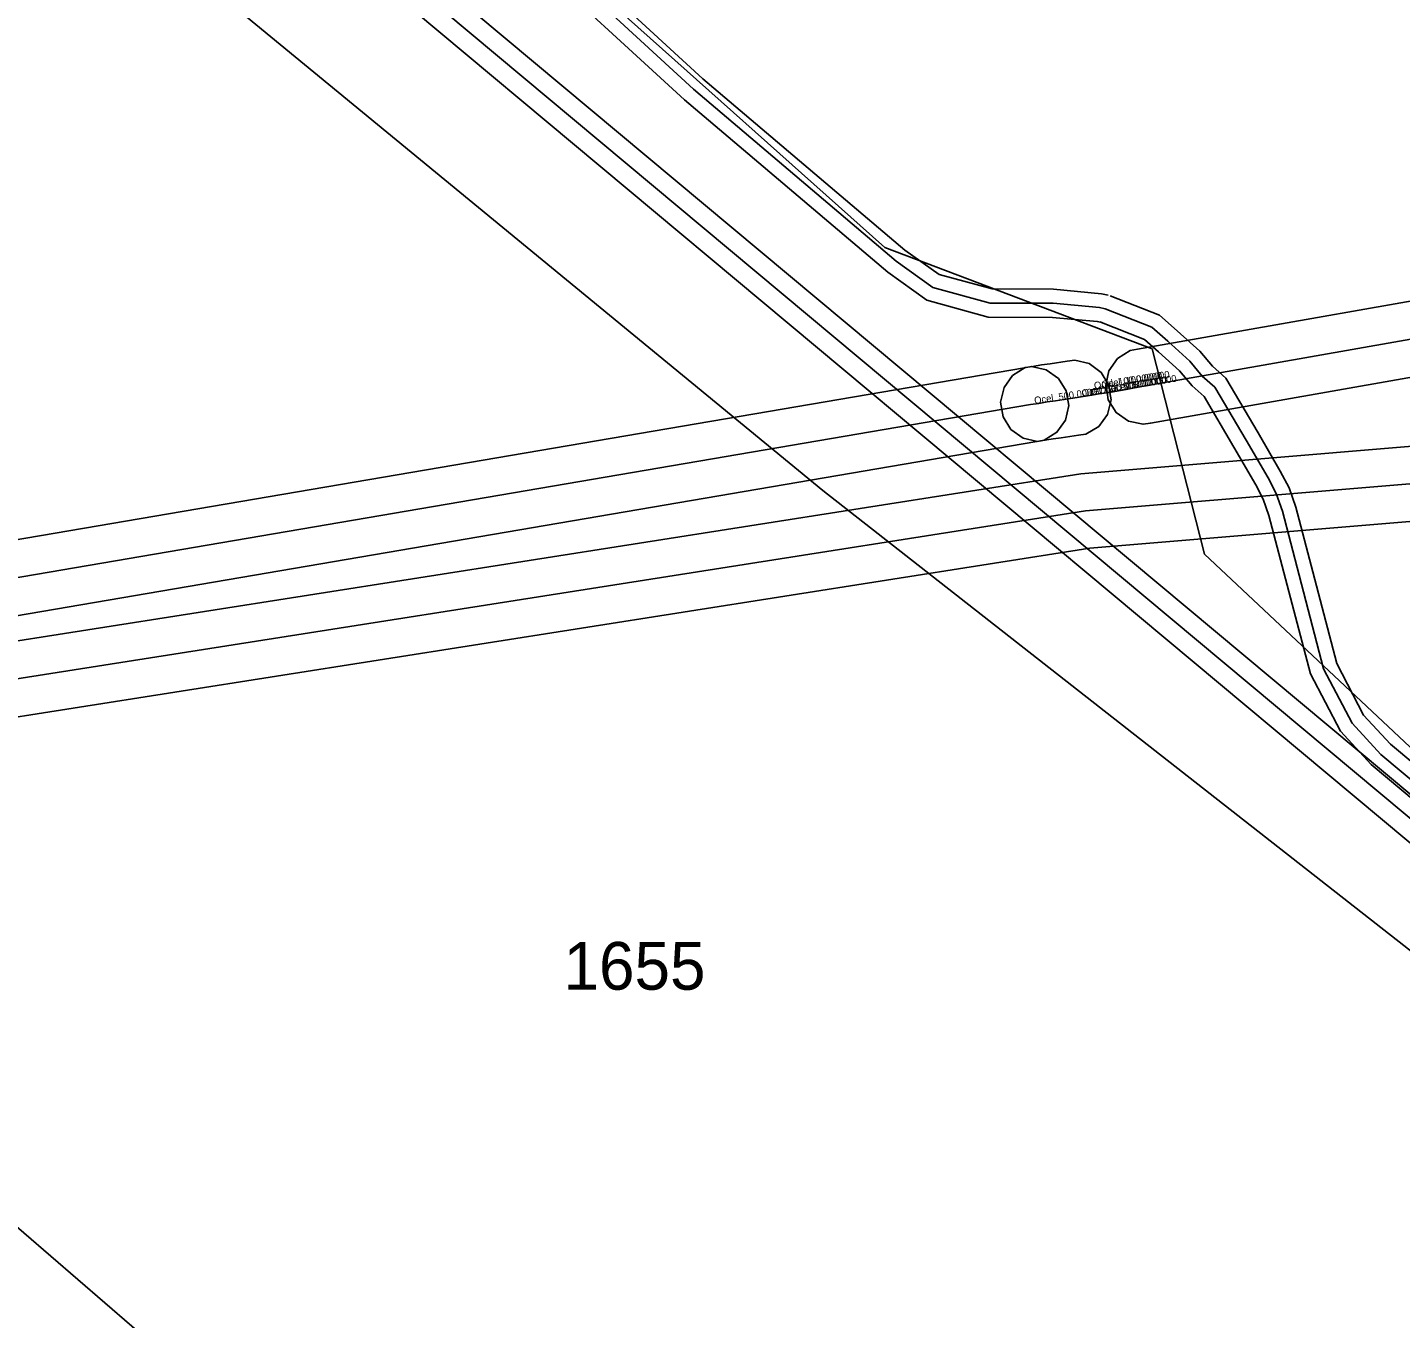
# Model space of a CAD drawing. Extents: x -510185 to -506993, y -1126306 to -1123642.
# Drawn here: x -508329.2 to -508182.5, y -1125594.6 to -1125456.7 of the extents above; entities that cross this region are included whole.
import ezdxf

# ---------------------------------------------------------------- set-up
doc = ezdxf.new("R2010")
doc.units = 0
for name, color, linetype in [('parcelni hranice', 7, 'Continuous'), ('telefonica', 7, 'Continuous'), ('u_plyn ochranné pásmo', 7, 'Continuous'), ('u_plyn popis', 7, 'Continuous'), ('u_plyn VTL', 7, 'Continuous'), ('u_Telefonica', 7, 'Continuous'), ('u_VaK', 7, 'Continuous'), ('ˇ2', 7, 'Continuous')]:
    doc.layers.add(name, color=color, linetype=linetype)

msp = doc.modelspace()

# ---------------------------------------------------------------- linework, layer by layer
at = {"layer": 'parcelni hranice'}
for p, q in [((-508348.81, -1125380.87), (-508237.62, -1125480.21)), ((-508244.24, -1125506.15), (-508330.39, -1125435.34)), ((-508237.62, -1125480.21), (-508209.09, -1125491.04)), ((-508203.48, -1125512.98), (-508209.09, -1125491.04)), ((-508166.5, -1125567.09), (-508244.24, -1125506.15)), ((-508132.84, -1125579.3), (-508203.48, -1125512.98)), ((-508262.71, -1125643.19), (-508406.42, -1125519.2))]:
    msp.add_line(p, q, dxfattribs=at)
at = {"layer": 'telefonica'}
for points in [[(-508374.46, -1125357.24), (-508363.78, -1125366.48), (-508355.79, -1125373.89), (-508335.91, -1125391.33), (-508312.94, -1125412.68), (-508291.93, -1125430.59), (-508274.49, -1125446.14), (-508257.07, -1125462.17), (-508235.49, -1125480.47), (-508231.83, -1125483.08), (-508226.18, -1125484.63), (-508219.6, -1125484.66), (-508214.49, -1125485.13), (-508213.77, -1125485.29)], [(-508375.1, -1125360.66), (-508365.78, -1125368.72), (-508357.79, -1125376.11), (-508337.93, -1125393.55), (-508314.94, -1125414.92), (-508293.91, -1125432.85), (-508276.51, -1125448.36), (-508259.05, -1125464.41), (-508237.33, -1125482.83), (-508233.15, -1125485.84), (-508226.58, -1125487.63), (-508219.74, -1125487.66), (-508214.95, -1125488.09), (-508214.43, -1125488.21)], [(-508213.55, -1125485.35), (-508208.3, -1125487.42), (-508206.41, -1125489.1)], [(-508214.65, -1125488.15), (-508209.9, -1125490.02), (-508208.41, -1125491.34)], [(-508152.87, -1125558.99), (-508183.62, -1125533.27), (-508186.49, -1125530.15), (-508189.36, -1125524.66), (-508191.92, -1125514.84), (-508193.73, -1125507.94), (-508194.45, -1125505.88), (-508195.39, -1125504.1), (-508197.75, -1125500.01), (-508201.2, -1125494.16), (-508202.65, -1125492.89), (-508203.99, -1125491.29), (-508206.41, -1125489.11)], [(-508154.85, -1125561.25), (-508185.7, -1125535.45), (-508188.97, -1125531.89), (-508192.18, -1125525.74), (-508194.82, -1125515.6), (-508196.61, -1125508.82), (-508197.21, -1125507.08), (-508198.01, -1125505.54), (-508200.35, -1125501.53), (-508203.54, -1125496.1), (-508204.81, -1125494.99), (-508206.15, -1125493.37), (-508208.41, -1125491.34)]]:
    msp.add_lwpolyline(points, dxfattribs=at)
at = {"layer": 'u_plyn ochranné pásmo'}
for points in [[(-507890, -1125474.07), (-507948.89, -1125473.39), (-508042.05, -1125471.74), (-508123.56, -1125483.87), (-508209.27, -1125498.95), (-508210.05, -1125499.09), (-508211.6, -1125498.74), (-508212.91, -1125497.83), (-508213.76, -1125496.49), (-508213.9, -1125495.7), (-508214.04, -1125494.92), (-508213.69, -1125493.37), (-508212.78, -1125492.06), (-508211.44, -1125491.21), (-508210.65, -1125491.07), (-508124.84, -1125475.97), (-508042.57, -1125463.73), (-507948.77, -1125465.39), (-507890, -1125466.07)], [(-508358.16, -1125526.61), (-508216.68, -1125504.38), (-508107.82, -1125495.28), (-508008.19, -1125488.43), (-507898.9, -1125481.92), (-507890, -1125481.36)], [(-507890, -1125489.37), (-507898.41, -1125489.9), (-508007.67, -1125496.41), (-508107.22, -1125503.26), (-508215.72, -1125512.32), (-508356.96, -1125534.53)], [(-508387.25, -1125521.13), (-508222.73, -1125493.04), (-508221.95, -1125492.9), (-508220.4, -1125493.26), (-508219.1, -1125494.18), (-508218.25, -1125495.52), (-508218.12, -1125496.31), (-508217.98, -1125497.09), (-508218.34, -1125498.64), (-508219.26, -1125499.94), (-508220.6, -1125500.79), (-508221.39, -1125500.92), (-508385.85, -1125529.01)]]:
    msp.add_lwpolyline(points, dxfattribs=at)
msp.add_lwpolyline([(-508223.98, -1125493.87), (-508222.63, -1125493.03), (-508221.84, -1125492.9), (-508220.9, -1125492.75), (-508219.99, -1125492.61), (-508218.14, -1125492.33), (-508217.35, -1125492.22), (-508215.8, -1125492.6), (-508214.52, -1125493.54), (-508213.7, -1125494.91), (-508213.59, -1125495.7), (-508213.47, -1125496.48), (-508213.85, -1125498.03), (-508214.79, -1125499.31), (-508216.16, -1125500.13), (-508216.95, -1125500.25), (-508218.81, -1125500.53), (-508219.66, -1125500.65), (-508220.54, -1125500.8), (-508221.32, -1125500.93), (-508222.87, -1125500.56), (-508224.17, -1125499.64), (-508225.01, -1125498.29), (-508225.14, -1125497.5), (-508225.27, -1125496.72), (-508224.9, -1125495.17)], close=True, dxfattribs=at)
at = {"layer": 'u_plyn VTL'}
for p, q in [((-508215.52, -1125495.88), (-508215.51, -1125495.97)), ((-508214.73, -1125495.84), (-508215.51, -1125495.97)), ((-508213.92, -1125495.72), (-508214.73, -1125495.84)), ((-508213.94, -1125495.63), (-508213.92, -1125495.72)), ((-508213.45, -1125495.64), (-508213.92, -1125495.72)), ((-508211.84, -1125495.37), (-508213.45, -1125495.64)), ((-508210.95, -1125495.19), (-508211.84, -1125495.37)), ((-508209.96, -1125495.01), (-508210.95, -1125495.19)), ((-508222.06, -1125496.98), (-508221.19, -1125496.85)), ((-508221.19, -1125496.85), (-508220.28, -1125496.7)), ((-508220.28, -1125496.7), (-508219.4, -1125496.57)), ((-508219.4, -1125496.57), (-508217.54, -1125496.29)), ((-508217.54, -1125496.29), (-508215.97, -1125496.04)), ((-508215.97, -1125496.04), (-508215.51, -1125495.97))]:
    msp.add_line(p, q, dxfattribs=at)
for points in [[(-507948.83, -1125469.39), (-508042.31, -1125467.73), (-508124.2, -1125479.92), (-508209.96, -1125495.01)], [(-507910.72, -1125486.63), (-508007.93, -1125492.42), (-508107.52, -1125499.27), (-508216.2, -1125508.35)], [(-508214.86, -1125495.28), (-508215.6, -1125495.39), (-508215.52, -1125495.88)], [(-508214.86, -1125495.28), (-508214.01, -1125495.15), (-508213.94, -1125495.63)], [(-508648.56, -1125574.5), (-508585.05, -1125560.07), (-508476.61, -1125541.75), (-508386.55, -1125525.07), (-508222.06, -1125496.98)], [(-508216.2, -1125508.35), (-508357.56, -1125530.57), (-508472.93, -1125547.44), (-508599.02, -1125568.43)]]:
    msp.add_lwpolyline(points, dxfattribs=at)
at = {"layer": 'u_Telefonica'}
for points in [[(-508375.27, -1125358.53), (-508364.78, -1125367.6), (-508356.79, -1125375), (-508336.92, -1125392.44), (-508313.94, -1125413.8), (-508292.92, -1125431.72), (-508275.5, -1125447.25), (-508258.06, -1125463.29), (-508236.41, -1125481.65), (-508232.49, -1125484.46), (-508226.38, -1125486.13), (-508219.67, -1125486.16), (-508214.72, -1125486.61), (-508214.1, -1125486.75)], [(-508375.27, -1125358.53), (-508364.78, -1125367.6), (-508356.79, -1125375), (-508336.92, -1125392.44), (-508313.94, -1125413.8), (-508292.92, -1125431.72), (-508275.5, -1125447.25), (-508258.06, -1125463.29), (-508236.41, -1125481.65), (-508232.49, -1125484.46), (-508226.38, -1125486.13), (-508219.67, -1125486.16), (-508214.72, -1125486.61), (-508214.1, -1125486.75)], [(-508375.27, -1125358.53), (-508364.78, -1125367.6), (-508356.79, -1125375), (-508336.92, -1125392.44), (-508313.94, -1125413.8), (-508292.92, -1125431.72), (-508275.5, -1125447.25), (-508258.06, -1125463.29), (-508236.41, -1125481.65), (-508232.49, -1125484.46), (-508226.38, -1125486.13), (-508219.67, -1125486.16), (-508214.72, -1125486.61), (-508214.1, -1125486.75)], [(-508375.27, -1125358.53), (-508364.78, -1125367.6), (-508356.79, -1125375), (-508336.92, -1125392.44), (-508313.94, -1125413.8), (-508292.92, -1125431.72), (-508275.5, -1125447.25), (-508258.06, -1125463.29), (-508236.41, -1125481.65), (-508232.49, -1125484.46), (-508226.38, -1125486.13), (-508219.67, -1125486.16), (-508214.72, -1125486.61), (-508214.1, -1125486.75)], [(-508375.27, -1125358.53), (-508364.78, -1125367.6), (-508356.79, -1125375), (-508336.92, -1125392.44), (-508313.94, -1125413.8), (-508292.92, -1125431.72), (-508275.5, -1125447.25), (-508258.06, -1125463.29), (-508236.41, -1125481.65), (-508232.49, -1125484.46), (-508226.38, -1125486.13), (-508219.67, -1125486.16), (-508214.72, -1125486.61), (-508214.1, -1125486.75)], [(-508375.27, -1125358.53), (-508364.78, -1125367.6), (-508356.79, -1125375), (-508336.92, -1125392.44), (-508313.94, -1125413.8), (-508292.92, -1125431.72), (-508275.5, -1125447.25), (-508258.06, -1125463.29), (-508236.41, -1125481.65), (-508232.49, -1125484.46), (-508226.38, -1125486.13), (-508219.67, -1125486.16), (-508214.72, -1125486.61), (-508214.1, -1125486.75)], [(-508214.1, -1125486.75), (-508209.1, -1125488.72), (-508207.41, -1125490.22)], [(-508214.1, -1125486.75), (-508209.1, -1125488.72), (-508207.41, -1125490.22)], [(-508214.1, -1125486.75), (-508209.1, -1125488.72), (-508207.41, -1125490.22)], [(-508214.1, -1125486.75), (-508209.1, -1125488.72), (-508207.41, -1125490.22)], [(-508214.1, -1125486.75), (-508209.1, -1125488.72), (-508207.41, -1125490.22)], [(-508214.1, -1125486.75), (-508209.1, -1125488.72), (-508207.41, -1125490.22)], [(-507910.72, -1125792.1), (-507920.78, -1125781.36), (-507950.62, -1125752.77), (-507976.14, -1125728.69), (-508009.98, -1125696.85), (-508034.07, -1125673.37), (-508064.6, -1125644.52), (-508092.06, -1125618.09), (-508113.1, -1125597.92), (-508127.08, -1125584.67), (-508153.86, -1125560.12), (-508184.66, -1125534.36), (-508187.73, -1125531.02), (-508190.77, -1125525.2), (-508193.37, -1125515.22), (-508195.17, -1125508.38), (-508195.83, -1125506.48), (-508196.7, -1125504.82), (-508199.05, -1125500.77), (-508202.37, -1125495.13), (-508203.73, -1125493.94), (-508205.07, -1125492.33), (-508207.41, -1125490.22)], [(-507910.72, -1125792.1), (-507920.78, -1125781.36), (-507950.62, -1125752.77), (-507976.14, -1125728.69), (-508009.98, -1125696.85), (-508034.07, -1125673.37), (-508064.6, -1125644.52), (-508092.06, -1125618.09), (-508113.1, -1125597.92), (-508127.08, -1125584.67), (-508153.86, -1125560.12), (-508184.66, -1125534.36), (-508187.73, -1125531.02), (-508190.77, -1125525.2), (-508193.37, -1125515.22), (-508195.17, -1125508.38), (-508195.83, -1125506.48), (-508196.7, -1125504.82), (-508199.05, -1125500.77), (-508202.37, -1125495.13), (-508203.73, -1125493.94), (-508205.07, -1125492.33), (-508207.41, -1125490.22)], [(-507910.72, -1125792.1), (-507920.78, -1125781.36), (-507950.62, -1125752.77), (-507976.14, -1125728.69), (-508009.98, -1125696.85), (-508034.07, -1125673.37), (-508064.6, -1125644.52), (-508092.06, -1125618.09), (-508113.1, -1125597.92), (-508127.08, -1125584.67), (-508153.86, -1125560.12), (-508184.66, -1125534.36), (-508187.73, -1125531.02), (-508190.77, -1125525.2), (-508193.37, -1125515.22), (-508195.17, -1125508.38), (-508195.83, -1125506.48), (-508196.7, -1125504.82), (-508199.05, -1125500.77), (-508202.37, -1125495.13), (-508203.73, -1125493.94), (-508205.07, -1125492.33), (-508207.41, -1125490.22)], [(-507910.72, -1125792.1), (-507920.78, -1125781.36), (-507950.62, -1125752.77), (-507976.14, -1125728.69), (-508009.98, -1125696.85), (-508034.07, -1125673.37), (-508064.6, -1125644.52), (-508092.06, -1125618.09), (-508113.1, -1125597.92), (-508127.08, -1125584.67), (-508153.86, -1125560.12), (-508184.66, -1125534.36), (-508187.73, -1125531.02), (-508190.77, -1125525.2), (-508193.37, -1125515.22), (-508195.17, -1125508.38), (-508195.83, -1125506.48), (-508196.7, -1125504.82), (-508199.05, -1125500.77), (-508202.37, -1125495.13), (-508203.73, -1125493.94), (-508205.07, -1125492.33), (-508207.41, -1125490.22)], [(-507910.72, -1125792.1), (-507920.78, -1125781.36), (-507950.62, -1125752.77), (-507976.14, -1125728.69), (-508009.98, -1125696.85), (-508034.07, -1125673.37), (-508064.6, -1125644.52), (-508092.06, -1125618.09), (-508113.1, -1125597.92), (-508127.08, -1125584.67), (-508153.86, -1125560.12), (-508184.66, -1125534.36), (-508187.73, -1125531.02), (-508190.77, -1125525.2), (-508193.37, -1125515.22), (-508195.17, -1125508.38), (-508195.83, -1125506.48), (-508196.7, -1125504.82), (-508199.05, -1125500.77), (-508202.37, -1125495.13), (-508203.73, -1125493.94), (-508205.07, -1125492.33), (-508207.41, -1125490.22)], [(-507910.72, -1125792.1), (-507920.78, -1125781.36), (-507950.62, -1125752.77), (-507976.14, -1125728.69), (-508009.98, -1125696.85), (-508034.07, -1125673.37), (-508064.6, -1125644.52), (-508092.06, -1125618.09), (-508113.1, -1125597.92), (-508127.08, -1125584.67), (-508153.86, -1125560.12), (-508184.66, -1125534.36), (-508187.73, -1125531.02), (-508190.77, -1125525.2), (-508193.37, -1125515.22), (-508195.17, -1125508.38), (-508195.83, -1125506.48), (-508196.7, -1125504.82), (-508199.05, -1125500.77), (-508202.37, -1125495.13), (-508203.73, -1125493.94), (-508205.07, -1125492.33), (-508207.41, -1125490.22)], [(-508205.07, -1125492.33), (-508203.73, -1125493.94), (-508202.37, -1125495.13)], [(-508205.07, -1125492.33), (-508203.73, -1125493.94), (-508202.37, -1125495.13)], [(-508195.17, -1125508.38), (-508195.83, -1125506.48), (-508196.7, -1125504.82)], [(-508195.17, -1125508.38), (-508195.83, -1125506.48), (-508196.7, -1125504.82)]]:
    msp.add_lwpolyline(points, dxfattribs=at)
at = {"layer": 'u_VaK'}
for points in [[(-508515.75, -1125230.87), (-508491.78, -1125252), (-508475.36, -1125265.34), (-508467.17, -1125285.92), (-508419.94, -1125333.07), (-508411.7, -1125347.47), (-508408.03, -1125358.03), (-508353.02, -1125397.84), (-508306.91, -1125436.37), (-508145.93, -1125570.95), (-507968.24, -1125738.06), (-507910.72, -1125796.29)], [(-508512.91, -1125230.71), (-508490.49, -1125250.47), (-508473.69, -1125264.12), (-508465.46, -1125284.8), (-508418.34, -1125331.84), (-508409.87, -1125346.64), (-508406.35, -1125356.78), (-508351.79, -1125396.26), (-508305.63, -1125434.84), (-508144.61, -1125569.45), (-507966.85, -1125736.63), (-507890, -1125814.41)], [(-508515.85, -1125233.45), (-508493.07, -1125253.52), (-508477.02, -1125266.56), (-508468.88, -1125287.04), (-508421.54, -1125334.29), (-508413.53, -1125348.3), (-508409.72, -1125359.28), (-508354.25, -1125399.42), (-508308.2, -1125437.91), (-508147.26, -1125572.44), (-507969.64, -1125739.49), (-507890, -1125820.1)]]:
    msp.add_lwpolyline(points, dxfattribs=at)

# ---------------------------------------------------------------- texts
at = {"layer": 'u_plyn popis'}
for s, rotation, p in [('Ocel  500.00000', 9.0178, (-508216.53, -1125496.13)), ('Ocel  100.00000', 8.7697, (-508215.23, -1125495.34)), ('Ocel  500.00000', 9.0579, (-508214.72, -1125495.84)), ('Ocel  100.00000', 8.7714, (-508214.44, -1125495.22)), ('Ocel  500.00000', 8.9914, (-508213.69, -1125495.68)), ('Ocel  500.00000', 8.4987, (-508221.62, -1125496.92))]:
    msp.add_text(s, height=0.75, rotation=rotation, dxfattribs=at).set_placement(p)
at = {"layer": 'ˇ2'}
msp.add_text('1655', height=5.1, dxfattribs=at).set_placement((-508271.96, -1125559.5))

doc.saveas('drawing.dxf')
